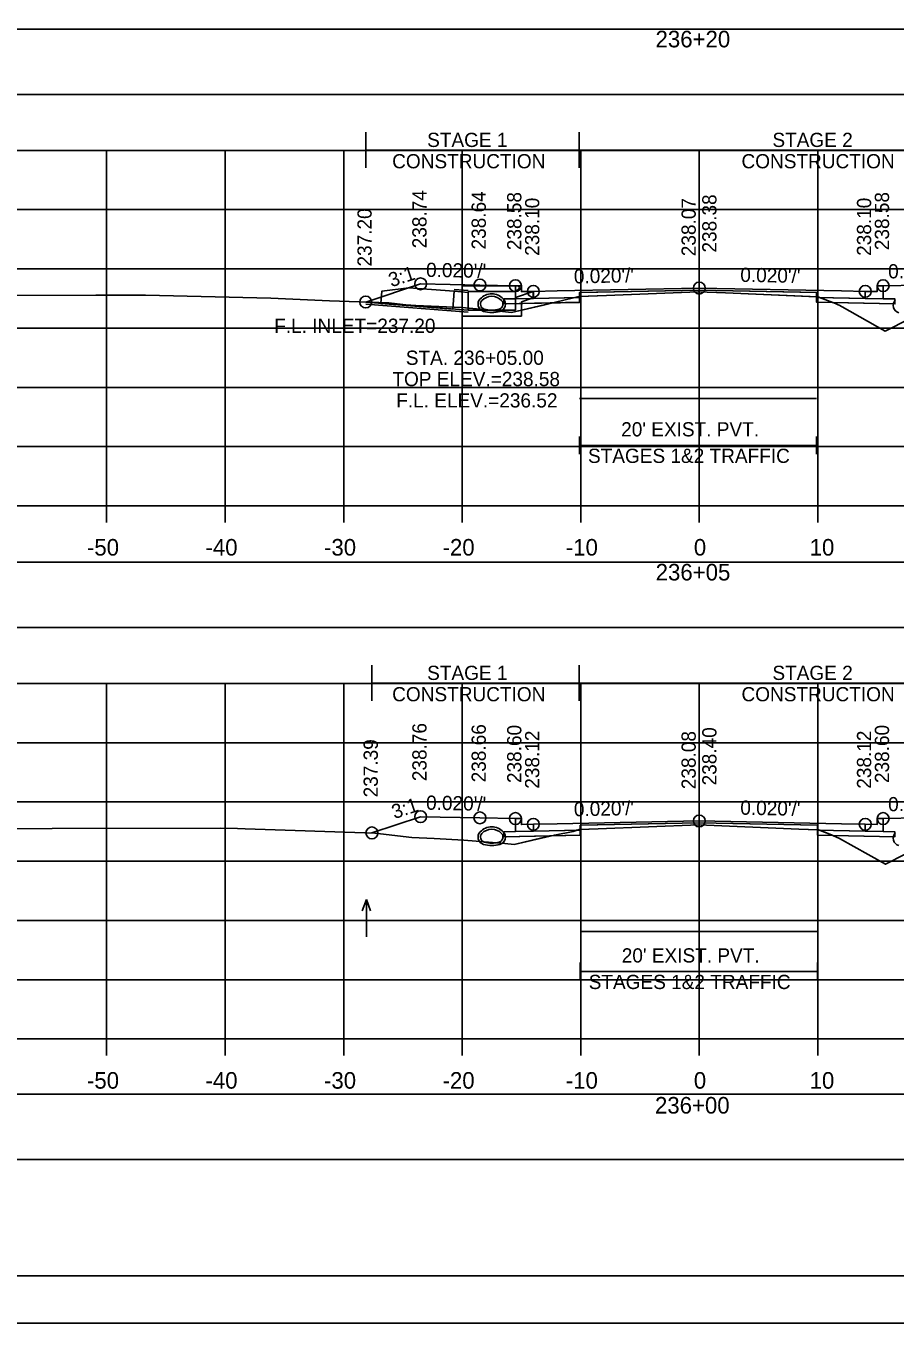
# Model space of a CAD drawing. Extents: x 1369627 to 1374022, y 380035 to 398173.
# Drawn here: x 1372041.7 to 1372115, y 388572.3 to 388681.8 of the extents above; entities that cross this region are included whole.
import ezdxf

# ---------------------------------------------------------------- set-up
doc = ezdxf.new("R2010")
doc.units = 0
for name, color, linetype in [('Default', 7, 'Continuous'), ('R_Alt Surface', 7, 'Continuous'), ('R_Axis', 7, 'Continuous'), ('R_Axis Annot', 7, 'Continuous'), ('R_Border', 7, 'Continuous'), ('R_Border Notes', 7, 'Continuous'), ('R_Drive', 7, 'Continuous'), ('R_Exist Surface', 7, 'Continuous'), ('R_Fin Surface', 7, 'Continuous'), ('R_Grid', 7, 'Continuous'), ('R_MOT', 7, 'Continuous'), ('R_No Plot', 7, 'Continuous'), ('R_Water', 7, 'Continuous'), ('R_Water Annot', 7, 'Continuous'), ('R_Xsect Elev', 7, 'Continuous'), ('R_Xsect Slope', 7, 'Continuous'), ('T_Vehicle Path Rt', 7, 'Continuous')]:
    doc.layers.add(name, color=color, linetype=linetype)

msp = doc.modelspace()

# ---------------------------------------------------------------- linework, layer by layer
at = {"layer": 'Default'}
for p, q in [((1372088.43, 388645.63), (1372088.43, 388647.13)), ((1372108.43, 388645.63), (1372108.43, 388647.13)), ((1372088.43, 388646.38), (1372108.43, 388646.38)), ((1372088.49, 388601.22), (1372088.49, 388602.72)), ((1372108.49, 388601.22), (1372108.49, 388602.72)), ((1372088.49, 388601.97), (1372108.49, 388601.97))]:
    msp.add_line(p, q, dxfattribs=at)
for points in [[(1371948.53, 388675.99), (1372248.53, 388675.99), (1372248.53, 388681.52), (1371948.53, 388681.52)], [(1372083.02, 388659.86), (1372083.52, 388659.86), (1372083.53, 388659.36), (1372084.53, 388659.38), (1372084.53, 388658.79), (1372083.03, 388658.76)], [(1372113.53, 388659.36), (1372113.54, 388659.86), (1372114.04, 388659.86), (1372114.03, 388658.76), (1372112.53, 388658.79), (1372112.53, 388659.38)], [(1371948.53, 388631.01), (1372248.53, 388631.01), (1372248.53, 388636.53), (1371948.53, 388636.53)], [(1372083.02, 388614.88), (1372083.52, 388614.88), (1372083.53, 388614.38), (1372084.53, 388614.4), (1372084.53, 388613.81), (1372083.03, 388613.78)], [(1372113.53, 388614.38), (1372113.54, 388614.88), (1372114.04, 388614.88), (1372114.03, 388613.78), (1372112.53, 388613.81), (1372112.53, 388614.4)], [(1371948.53, 388586.11), (1372248.53, 388586.11), (1372248.53, 388591.63), (1371948.53, 388591.63)]]:
    msp.add_lwpolyline(points, close=True, dxfattribs=at)
at = {"layer": 'R_Alt Surface'}
for points in [[(1372083.03, 388659.86), (1372083.03, 388658.76), (1372084.53, 388658.79), (1372088.43, 388658.87), (1372088.43, 388659.29), (1372098.53, 388659.49), (1372108.43, 388659.29), (1372108.43, 388658.87), (1372112.53, 388658.79), (1372114.03, 388658.76), (1372114.03, 388659.86)], [(1372083.03, 388614.88), (1372083.03, 388613.78), (1372084.53, 388613.81), (1372088.49, 388613.89), (1372088.49, 388614.31), (1372098.53, 388614.51), (1372108.49, 388614.31), (1372108.49, 388613.89), (1372112.53, 388613.81), (1372114.03, 388613.78), (1372114.03, 388614.88)]]:
    msp.add_lwpolyline(points, dxfattribs=at)
for points in [[(1372082.03, 388658.74), (1372083.03, 388658.76), (1372084.53, 388658.79), (1372088.43, 388658.87), (1372088.43, 388658.45), (1372082.03, 388658.33)], [(1372115.03, 388658.74), (1372114.03, 388658.76), (1372112.53, 388658.79), (1372108.43, 388658.87), (1372108.43, 388658.46), (1372115.03, 388658.33)], [(1372082.03, 388613.76), (1372083.03, 388613.78), (1372084.53, 388613.81), (1372088.49, 388613.89), (1372088.49, 388613.48), (1372082.03, 388613.35)], [(1372115.03, 388613.76), (1372114.03, 388613.78), (1372112.53, 388613.81), (1372108.49, 388613.89), (1372108.49, 388613.48), (1372115.03, 388613.35)]]:
    msp.add_lwpolyline(points, close=True, dxfattribs=at)
at = {"layer": 'R_Axis'}
for p, q in [((1371948.53, 388641.28), (1372248.53, 388641.28)), ((1372048.53, 388639.88), (1372048.53, 388641.28)), ((1372058.53, 388639.88), (1372058.53, 388641.28)), ((1372068.53, 388639.88), (1372068.53, 388641.28)), ((1372078.53, 388639.88), (1372078.53, 388641.28)), ((1372088.53, 388639.88), (1372088.53, 388641.28)), ((1372098.53, 388639.88), (1372098.53, 388641.28)), ((1372108.53, 388639.88), (1372108.53, 388641.28)), ((1371948.53, 388596.28), (1372248.53, 388596.28)), ((1372048.53, 388594.88), (1372048.53, 388596.28)), ((1372058.53, 388594.88), (1372058.53, 388596.28)), ((1372068.53, 388594.88), (1372068.53, 388596.28)), ((1372078.53, 388594.88), (1372078.53, 388596.28)), ((1372088.53, 388594.88), (1372088.53, 388596.28)), ((1372098.53, 388594.88), (1372098.53, 388596.28)), ((1372108.53, 388594.88), (1372108.53, 388596.28))]:
    msp.add_line(p, q, dxfattribs=at)
at = {"layer": 'R_Border'}
msp.add_line((1372256.71, 388576.28), (1371940.53, 388576.28), dxfattribs=at)
at = {"layer": 'R_Drive'}
msp.add_line((1372070.39, 388658.48), (1372079.02, 388657.8), dxfattribs=at)
for centre, radius, start, end in [((1372081.02, 388657.82), 1.35, 43.6485, 136.3515), ((1372081.02, 388657.82), 1.35, 43.6485, 136.3515), ((1372080.51, 388658.31), 0.646, 136.3515, 253.9529), ((1372080.51, 388658.31), 0.646, 136.3515, 253.9529), ((1372080.51, 388658.31), 0.438, 136.3515, 253.9529), ((1372080.51, 388658.31), 0.438, 136.3515, 253.9529), ((1372081.02, 388657.82), 1.15, 43.6485, 136.3515), ((1372081.02, 388657.82), 1.15, 43.6485, 136.3515), ((1372081.53, 388658.31), 0.438, 286.0471, 43.6485), ((1372081.53, 388658.31), 0.438, 286.0471, 43.6485), ((1372081.53, 388658.31), 0.646, 286.0471, 43.6485), ((1372081.53, 388658.31), 0.646, 286.0471, 43.6485), ((1372115.53, 388658.2), 0.646, 136.3515, 253.9529), ((1372081.02, 388660.09), 2.5, 253.9529, 286.0471), ((1372081.02, 388660.09), 2.5, 253.9529, 286.0471), ((1372081.02, 388660.09), 2.29, 253.9529, 286.0471), ((1372081.02, 388660.09), 2.29, 253.9529, 286.0471), ((1372081.02, 388612.83), 1.35, 43.6485, 136.3515), ((1372080.51, 388613.32), 0.646, 136.3515, 253.9529), ((1372080.51, 388613.32), 0.438, 136.3515, 253.9529), ((1372081.02, 388612.83), 1.15, 43.6485, 136.3515), ((1372081.53, 388613.32), 0.438, 286.0471, 43.6485), ((1372081.53, 388613.32), 0.646, 286.0471, 43.6485), ((1372115.53, 388613.22), 0.646, 136.3515, 253.9529), ((1372081.02, 388615.1), 2.5, 253.9529, 286.0471), ((1372081.02, 388615.1), 2.29, 253.9529, 286.0471)]:
    msp.add_arc(centre, radius, start, end, dxfattribs=at)
at = {"layer": 'R_Exist Surface'}
for points in [[(1372039.68, 388659.03), (1372047.63, 388659.05), (1372051.82, 388659.07), (1372062.38, 388658.81), (1372067.33, 388658.57), (1372072.33, 388658.41), (1372073.76, 388658.24), (1372074.62, 388658.2), (1372078.49, 388658.01), (1372080.65, 388657.83), (1372082.69, 388657.6), (1372086.99, 388658.6), (1372088.37, 388658.95), (1372090.7, 388659.04), (1372098.43, 388659.35), (1372100.75, 388659.25), (1372108.54, 388658.93), (1372110.02, 388658.35), (1372110.26, 388658.25), (1372110.33, 388658.22), (1372110.59, 388658.08), (1372114.21, 388656.03), (1372118.37, 388658.13)], [(1372039.92, 388614.02), (1372043.94, 388614.03), (1372058.17, 388614.08), (1372059.57, 388614.04), (1372060.23, 388614.01), (1372071.15, 388613.66), (1372074.29, 388613.28), (1372076.16, 388613.2), (1372078.67, 388613.07), (1372082.13, 388612.79), (1372082.92, 388612.7), (1372086.31, 388613.49), (1372087.88, 388613.8), (1372088.39, 388613.95), (1372089.99, 388614.02), (1372098.49, 388614.36), (1372106.93, 388614), (1372108.58, 388613.93), (1372109.75, 388613.48), (1372110.36, 388613.19), (1372112.79, 388611.85), (1372114.24, 388611.03), (1372115.91, 388611.87)]]:
    msp.add_lwpolyline(points, dxfattribs=at)
at = {"layer": 'R_Fin Surface'}
for points in [[(1372070.39, 388658.48), (1372075.02, 388660.02), (1372080.02, 388659.92), (1372083.02, 388659.86), (1372083.52, 388659.86), (1372083.53, 388659.36), (1372084.53, 388659.38), (1372086.53, 388659.42), (1372098.53, 388659.66), (1372110.53, 388659.42), (1372112.53, 388659.38), (1372113.53, 388659.36), (1372113.54, 388659.86), (1372114.04, 388659.86), (1372117.04, 388659.92), (1372122.04, 388660.02), (1372126.43, 388658.56)], [(1372070.91, 388613.67), (1372075.02, 388615.04), (1372080.02, 388614.94), (1372083.02, 388614.88), (1372083.52, 388614.88), (1372083.53, 388614.38), (1372084.53, 388614.4), (1372086.53, 388614.44), (1372098.53, 388614.68), (1372110.53, 388614.44), (1372112.53, 388614.4), (1372113.53, 388614.38), (1372113.54, 388614.88), (1372114.04, 388614.88), (1372117.04, 388614.94), (1372122.04, 388615.04), (1372126.44, 388613.57)]]:
    msp.add_lwpolyline(points, dxfattribs=at)
at = {"layer": 'R_Grid'}
for p, q in [((1371948.53, 388671.28), (1372248.53, 388671.28)), ((1372048.53, 388641.28), (1372048.53, 388671.28)), ((1372058.53, 388641.28), (1372058.53, 388671.28)), ((1372068.53, 388641.28), (1372068.53, 388671.28)), ((1372078.53, 388641.28), (1372078.53, 388671.28)), ((1372088.53, 388641.28), (1372088.53, 388671.28)), ((1372098.53, 388641.28), (1372098.53, 388671.28)), ((1372108.53, 388641.28), (1372108.53, 388671.28)), ((1371948.53, 388666.28), (1372248.53, 388666.28)), ((1371948.53, 388661.28), (1372248.53, 388661.28)), ((1371948.53, 388656.28), (1372248.53, 388656.28)), ((1371948.53, 388651.28), (1372248.53, 388651.28)), ((1371948.53, 388646.28), (1372248.53, 388646.28)), ((1371948.53, 388641.28), (1372248.53, 388641.28)), ((1371948.53, 388626.28), (1372248.53, 388626.28)), ((1372048.53, 388596.28), (1372048.53, 388626.28)), ((1372058.53, 388596.28), (1372058.53, 388626.28)), ((1372068.53, 388596.28), (1372068.53, 388626.28)), ((1372078.53, 388596.28), (1372078.53, 388626.28)), ((1372088.53, 388596.28), (1372088.53, 388626.28)), ((1372098.53, 388596.28), (1372098.53, 388626.28)), ((1372108.53, 388596.28), (1372108.53, 388626.28)), ((1371948.53, 388621.28), (1372248.53, 388621.28)), ((1371948.53, 388616.28), (1372248.53, 388616.28)), ((1371948.53, 388611.28), (1372248.53, 388611.28)), ((1371948.53, 388606.28), (1372248.53, 388606.28)), ((1371948.53, 388601.28), (1372248.53, 388601.28)), ((1371948.53, 388596.28), (1372248.53, 388596.28))]:
    msp.add_line(p, q, dxfattribs=at)
at = {"layer": 'R_MOT'}
for p, q in [((1372070.39, 388669.81), (1372070.39, 388672.81)), ((1372088.4, 388669.81), (1372088.4, 388672.81)), ((1372070.39, 388671.31), (1372126.24, 388671.31)), ((1372070.91, 388624.82), (1372070.91, 388627.82)), ((1372088.4, 388624.82), (1372088.4, 388627.82)), ((1372070.91, 388626.32), (1372126.24, 388626.32))]:
    msp.add_line(p, q, dxfattribs=at)
at = {"layer": 'R_No Plot'}
for p, q in [((1372077.86, 388659.55), (1372079.02, 388659.46)), ((1372070.39, 388658.31), (1372079.02, 388657.63)), ((1371928.13, 388572.3), (1372261.46, 388572.3))]:
    msp.add_line(p, q, dxfattribs=at)
for points in [[(1371928.12, 388785.63), (1372261.46, 388785.63), (1372261.46, 388572.3), (1371928.12, 388572.3)], [(1372174.45, 388781.74), (1372194.07, 388781.74), (1372194.07, 388771.86), (1372210.18, 388771.86), (1372233.38, 388771.86), (1372233.38, 388739.19), (1372256.59, 388739.19), (1372256.71, 388576.28), (1371940.53, 388576.28), (1371940.53, 388781.74)], [(1372098.53, 388659.66), (1372086.53, 388659.42), (1372084.53, 388659.38), (1372084.53, 388658.79), (1372088.53, 388658.87), (1372088.53, 388659.29), (1372098.53, 388659.49), (1372108.53, 388659.29), (1372108.53, 388658.87), (1372112.53, 388658.79), (1372112.53, 388659.38), (1372110.53, 388659.42)], [(1372088.53, 388658.87), (1372084.53, 388658.79), (1372083.03, 388658.76), (1372082.03, 388658.74), (1372082.03, 388658.33), (1372088.53, 388658.46)], [(1372108.53, 388658.87), (1372112.53, 388658.79), (1372114.03, 388658.76), (1372115.03, 388658.74), (1372115.03, 388658.33), (1372108.53, 388658.46)], [(1372098.53, 388614.68), (1372086.53, 388614.44), (1372084.53, 388614.4), (1372084.53, 388613.81), (1372088.53, 388613.89), (1372088.53, 388614.31), (1372098.53, 388614.51), (1372108.53, 388614.31), (1372108.53, 388613.89), (1372112.53, 388613.81), (1372112.53, 388614.4), (1372110.53, 388614.44)], [(1372088.53, 388613.89), (1372084.53, 388613.81), (1372083.03, 388613.78), (1372082.03, 388613.76), (1372082.03, 388613.35), (1372088.53, 388613.48)], [(1372108.53, 388613.89), (1372112.53, 388613.81), (1372114.03, 388613.78), (1372115.03, 388613.76), (1372115.03, 388613.35), (1372108.53, 388613.48)]]:
    msp.add_lwpolyline(points, close=True, dxfattribs=at)
for points in [[(1372083.02, 388659.86), (1372083.03, 388658.76), (1372084.53, 388658.79), (1372088.53, 388658.87), (1372088.53, 388659.29), (1372098.53, 388659.49), (1372108.53, 388659.29), (1372108.53, 388658.87), (1372112.53, 388658.79), (1372114.03, 388658.76), (1372114.04, 388659.86)], [(1372088.43, 388650.35), (1372108.43, 388650.35)], [(1372083.02, 388614.88), (1372083.03, 388613.78), (1372084.53, 388613.81), (1372088.53, 388613.89), (1372088.53, 388614.31), (1372098.53, 388614.51), (1372108.53, 388614.31), (1372108.53, 388613.89), (1372112.53, 388613.81), (1372114.03, 388613.78), (1372114.04, 388614.88)], [(1372088.49, 388605.36), (1372108.49, 388605.36)]]:
    msp.add_lwpolyline(points, dxfattribs=at)
for centre in [(1372075.02, 388660.02), (1372080.02, 388659.92), (1372083.02, 388659.86), (1372098.53, 388659.66), (1372114.04, 388659.86), (1372084.53, 388659.38), (1372112.53, 388659.38), (1372070.39, 388658.48), (1372075.02, 388615.04), (1372080.02, 388614.94), (1372083.02, 388614.88), (1372114.04, 388614.88), (1372070.91, 388613.67), (1372084.53, 388614.4), (1372098.53, 388614.68), (1372112.53, 388614.4)]:
    msp.add_circle(centre, 0.5, dxfattribs=at)
at = {"layer": 'R_Water'}
for p, q in [((1372077.85, 388659.39), (1372079.02, 388659.3)), ((1372078.52, 388659.86), (1372083.27, 388659.86)), ((1372078.52, 388658.36), (1372078.52, 388659.86)), ((1372079.02, 388658.36), (1372079.02, 388659.36)), ((1372079.02, 388659.36), (1372083.02, 388659.36)), ((1372083.35, 388659.69), (1372083.02, 388659.36)), ((1372084.52, 388659.38), (1372083.02, 388658.86)), ((1372083.35, 388659.69), (1372083.27, 388659.86)), ((1372070.39, 388658.48), (1372079.02, 388657.8)), ((1372083.02, 388658.36), (1372083.02, 388658.86)), ((1372084.52, 388658.85), (1372083.52, 388658.5)), ((1372083.52, 388658.36), (1372083.52, 388658.5))]:
    msp.add_line(p, q, dxfattribs=at)
msp.add_lwpolyline([(1372077.85, 388659.39), (1372077.73, 388657.89), (1372071.67, 388658.37), (1372071.75, 388659.41), (1372074.03, 388659.69)], close=True, dxfattribs=at)
for points in [[(1372084.52, 388658.85), (1372084.52, 388659.38)], [(1372083.52, 388658.36), (1372083.52, 388657.3), (1372081.02, 388657.3), (1372078.52, 388657.3), (1372078.52, 388658.36)], [(1372083.02, 388658.36), (1372083.02, 388657.8), (1372081.02, 388657.8), (1372079.02, 388657.8), (1372079.02, 388658.36)]]:
    msp.add_lwpolyline(points, dxfattribs=at)
at = {"layer": 'R_Water Annot'}
for p, q in [((1372070.44, 388608.04), (1372070.09, 388607.08)), ((1372070.44, 388604.9), (1372070.44, 388608.04)), ((1372070.44, 388608.04), (1372070.79, 388607.08))]:
    msp.add_line(p, q, dxfattribs=at)
at = {"layer": 'R_Xsect Elev'}
for p, q in [((1372098.53, 388659.35), (1372098.53, 388669.35)), ((1372098.53, 388614.36), (1372098.53, 388624.36))]:
    msp.add_line(p, q, dxfattribs=at)
at = {"layer": 'T_Vehicle Path Rt'}
for p, q in [((1372083.03, 388658.76), (1372083.02, 388659.86)), ((1372108.43, 388658.93), (1372108.43, 388659.29)), ((1372114.04, 388659.86), (1372114.03, 388658.76)), ((1372086.18, 388658.41), (1372082.03, 388658.33)), ((1372085.4, 388658.23), (1372086.18, 388658.41)), ((1372086.18, 388658.41), (1372088.43, 388658.45)), ((1372088.43, 388658.87), (1372088.04, 388658.86)), ((1372088.04, 388658.86), (1372088.43, 388658.87)), ((1372088.43, 388658.87), (1372088.43, 388658.95)), ((1372088.43, 388658.45), (1372088.43, 388658.87)), ((1372108.43, 388658.93), (1372108.43, 388658.87)), ((1372108.68, 388658.87), (1372108.43, 388658.87)), ((1372108.43, 388658.87), (1372108.68, 388658.87)), ((1372109.81, 388658.43), (1372108.68, 388658.87)), ((1372109.81, 388658.43), (1372110.02, 388658.35)), ((1372083.03, 388613.78), (1372083.02, 388614.88)), ((1372108.49, 388613.94), (1372108.49, 388614.31)), ((1372114.04, 388614.88), (1372114.03, 388613.78)), ((1372086.05, 388613.43), (1372082.03, 388613.35)), ((1372085.26, 388613.25), (1372086.05, 388613.43)), ((1372086.05, 388613.43), (1372088.49, 388613.48)), ((1372088.39, 388613.95), (1372088.16, 388613.89)), ((1372088.16, 388613.89), (1372088.49, 388613.89)), ((1372088.49, 388613.96), (1372088.39, 388613.95)), ((1372088.49, 388613.89), (1372088.49, 388613.96)), ((1372108.49, 388613.94), (1372108.49, 388613.89)), ((1372108.69, 388613.89), (1372108.49, 388613.89)), ((1372108.49, 388613.89), (1372108.69, 388613.89)), ((1372109.8, 388613.45), (1372110.36, 388613.19))]:
    msp.add_line(p, q, dxfattribs=at)
for points in [[(1372083.02, 388659.86), (1372080.02, 388659.92), (1372075.02, 388660.02), (1372070.39, 388658.48)], [(1372108.43, 388659.29), (1372098.53, 388659.49), (1372088.43, 388659.29), (1372088.43, 388658.95)], [(1372088.43, 388658.95), (1372090.7, 388659.04), (1372098.43, 388659.35), (1372100.75, 388659.25), (1372108.43, 388658.93)], [(1372126.43, 388658.56), (1372122.04, 388660.02), (1372117.04, 388659.92), (1372114.04, 388659.86)], [(1372070.39, 388658.48), (1372072.33, 388658.41), (1372073.76, 388658.24), (1372074.62, 388658.2), (1372078.49, 388658.01), (1372080.65, 388657.83), (1372082.69, 388657.6), (1372085.4, 388658.23)], [(1372082.03, 388658.33), (1372082.03, 388658.74), (1372083.03, 388658.76)], [(1372088.04, 388658.86), (1372086.99, 388658.6), (1372086.18, 388658.41)], [(1372088.43, 388658.95), (1372088.37, 388658.95), (1372088.04, 388658.86)], [(1372108.68, 388658.87), (1372108.54, 388658.93), (1372108.43, 388658.93)], [(1372108.43, 388658.87), (1372108.43, 388658.46), (1372109.81, 388658.43)], [(1372114.03, 388658.76), (1372115.03, 388658.74), (1372115.03, 388658.33), (1372109.81, 388658.43)], [(1372110.02, 388658.35), (1372110.26, 388658.25), (1372110.33, 388658.22), (1372110.59, 388658.08), (1372114.21, 388656.03), (1372118.37, 388658.13), (1372119.25, 388658.59), (1372119.97, 388658.58), (1372121.34, 388658.57), (1372126.43, 388658.56)], [(1372083.02, 388614.88), (1372080.02, 388614.94), (1372075.02, 388615.04), (1372070.91, 388613.67)], [(1372108.49, 388614.31), (1372098.53, 388614.51), (1372088.49, 388614.31), (1372088.49, 388613.96)], [(1372088.49, 388613.96), (1372089.99, 388614.02), (1372098.49, 388614.36), (1372106.93, 388614), (1372108.49, 388613.94)], [(1372126.44, 388613.57), (1372122.04, 388615.04), (1372117.04, 388614.94), (1372114.04, 388614.88)], [(1372070.91, 388613.67), (1372071.15, 388613.66), (1372074.29, 388613.28), (1372076.16, 388613.2), (1372078.67, 388613.07), (1372082.13, 388612.79), (1372082.92, 388612.7), (1372085.26, 388613.25)], [(1372082.03, 388613.35), (1372082.03, 388613.76), (1372083.03, 388613.78)], [(1372088.16, 388613.89), (1372087.88, 388613.8), (1372086.31, 388613.49), (1372086.05, 388613.43)], [(1372088.49, 388613.48), (1372088.49, 388613.89), (1372088.16, 388613.89)], [(1372108.69, 388613.89), (1372108.58, 388613.93), (1372108.49, 388613.94)], [(1372108.49, 388613.89), (1372108.49, 388613.48), (1372109.8, 388613.45)], [(1372109.8, 388613.45), (1372109.75, 388613.48), (1372108.69, 388613.89)], [(1372114.03, 388613.78), (1372115.03, 388613.76), (1372115.03, 388613.35), (1372109.8, 388613.45)], [(1372110.36, 388613.19), (1372112.79, 388611.85), (1372114.24, 388611.03), (1372115.91, 388611.87), (1372119.29, 388613.64), (1372122.05, 388613.61), (1372126.44, 388613.57)]]:
    msp.add_lwpolyline(points, dxfattribs=at)

# ---------------------------------------------------------------- texts
at = {"layer": 'R_Axis Annot'}
for s, height, p in [('236+20', 1.4, (1372094.84, 388679.98)), ("20' EXIST. PVT.", 1.2, (1372091.94, 388647.14)), ('STAGES 1&2 TRAFFIC', 1.2, (1372089.14, 388644.9)), ('-50', 1.4, (1372046.87, 388637.08)), ('-40', 1.4, (1372056.87, 388637.08)), ('-30', 1.4, (1372066.87, 388637.08)), ('-20', 1.4, (1372076.87, 388637.08)), ('-10', 1.4, (1372087.27, 388637.08)), ('0', 1.4, (1372098.07, 388637.08)), ('10', 1.4, (1372107.84, 388637.08)), ('236+05', 1.4, (1372094.85, 388634.98)), ("20' EXIST. PVT.", 1.2, (1372091.99, 388602.73)), ('STAGES 1&2 TRAFFIC', 1.2, (1372089.2, 388600.49)), ('-50', 1.4, (1372046.87, 388592.08)), ('-40', 1.4, (1372056.87, 388592.08)), ('-30', 1.4, (1372066.87, 388592.08)), ('-20', 1.4, (1372076.87, 388592.08)), ('-10', 1.4, (1372087.27, 388592.08)), ('0', 1.4, (1372098.07, 388592.08)), ('10', 1.4, (1372107.84, 388592.08)), ('236+00', 1.4, (1372094.79, 388589.98))]:
    msp.add_text(s, height=height, dxfattribs=at).set_placement(p)
at = {"layer": 'R_Border Notes'}
msp.add_text('F.L. INLET=237.20', height=1.2, dxfattribs=at).set_placement((1372062.67, 388655.88))
at = {"layer": 'R_MOT'}
for s, p in [('STAGE 1', (1372075.57, 388671.57)), ('STAGE 2', (1372104.7, 388671.57)), ('CONSTRUCTION', (1372072.62, 388669.77)), ('CONSTRUCTION', (1372102.09, 388669.77)), ('STAGE 1', (1372075.57, 388626.58)), ('STAGE 2', (1372104.7, 388626.58)), ('CONSTRUCTION', (1372072.62, 388624.78)), ('CONSTRUCTION', (1372102.09, 388624.78))]:
    msp.add_text(s, height=1.2, dxfattribs=at).set_placement(p)
at = {"layer": 'R_Water Annot'}
for s, p in [('STA. 236+05.00', (1372073.77, 388653.18)), ('TOP ELEV.=238.58', (1372072.64, 388651.38)), ('F.L. ELEV.=236.52', (1372072.96, 388649.58))]:
    msp.add_text(s, height=1.2, dxfattribs=at).set_placement(p)
at = {"layer": 'R_Xsect Elev'}
for s, p in [('238.74', (1372075.52, 388663.02)), ('238.64', (1372080.52, 388662.92)), ('238.58', (1372083.52, 388662.86)), ('238.10', (1372085.03, 388662.38)), ('238.07', (1372098.23, 388662.35)), ('238.38', (1372099.98, 388662.66)), ('238.10', (1372113.03, 388662.38)), ('238.58', (1372114.54, 388662.86)), ('237.20', (1372070.89, 388661.48)), ('238.76', (1372075.52, 388618.04)), ('238.66', (1372080.52, 388617.94)), ('238.60', (1372083.52, 388617.88)), ('238.12', (1372085.03, 388617.4)), ('238.08', (1372098.23, 388617.36)), ('238.40', (1372099.98, 388617.68)), ('238.12', (1372113.03, 388617.4)), ('238.60', (1372114.54, 388617.88)), ('237.39', (1372071.41, 388616.67))]:
    msp.add_text(s, height=1.2, rotation=90, dxfattribs=at).set_placement(p)
at = {"layer": 'R_Xsect Slope'}
for s, rotation, p in [('3:1', 18.4332, (1372072.55, 388659.72)), ("0.020'/'", 358.8542, (1372075.47, 388660.61)), ("0.020'/'", 1.1458, (1372087.96, 388660.05)), ("0.020'/'", 358.8542, (1372101.98, 388660.19)), ("0.020'/'", 1.1458, (1372114.47, 388660.47)), ('3:1', 18.4332, (1372072.81, 388614.83)), ("0.020'/'", 358.8542, (1372075.47, 388615.63)), ("0.020'/'", 1.1458, (1372087.96, 388615.07)), ("0.020'/'", 358.8542, (1372101.98, 388615.21)), ("0.020'/'", 1.1458, (1372114.47, 388615.49))]:
    msp.add_text(s, height=1.2, rotation=rotation, dxfattribs=at).set_placement(p)

doc.saveas('drawing.dxf')
